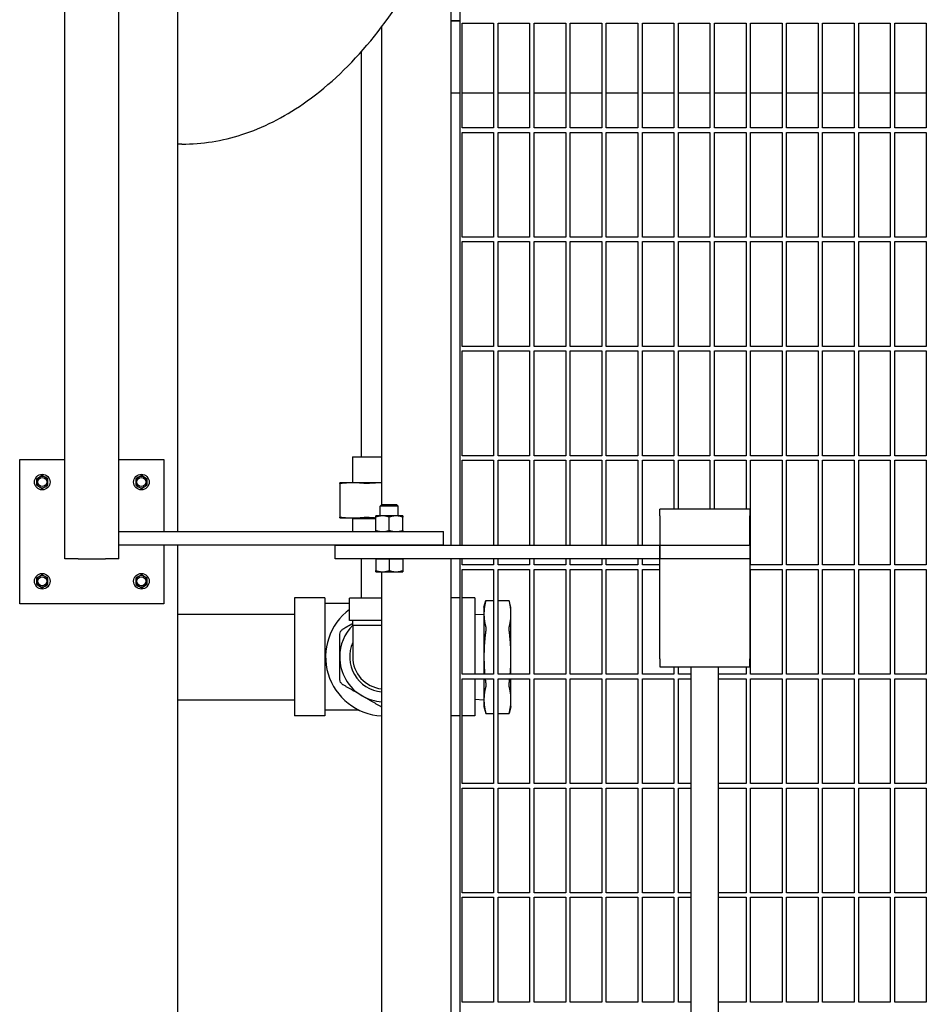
# Model space of a CAD drawing. Header units: inches. Extents: x 18 to 846, y -67 to 561.
# Tile 617 of 656: x 534 to 559, y 432 to 460. Entities that reach past the tile are written whole.
import ezdxf

# ---------------------------------------------------------------- set-up
doc = ezdxf.new("R2010")
doc.units = ezdxf.units.IN
doc.header["$LTSCALE"] = 24
doc.header["$MEASUREMENT"] = 0
doc.layers.add('Visible (ANSI)', color=7, linetype='Continuous', lineweight=30)

msp = doc.modelspace()

# ---------------------------------------------------------------- linework, layer by layer
at = {"layer": 'Visible (ANSI)'}
for p, q in [((537.05343, 445.50673), (537.05343, 542.74966)), ((535.55343, 444.75673), (535.55343, 541.24966)), ((538.67843, 536.56923), (538.67843, 445.50673)), ((546.50843, 463.05673), (546.50843, 445.13173)), ((546.25843, 462.84091), (546.25843, 445.13173)), ((546.50843, 459.67673), (546.25843, 459.67673)), ((546.25843, 459.67673), (546.50843, 459.67673)), ((544.33843, 459.50402), (544.33843, 446.24491)), ((546.57093, 456.70798), (546.57093, 459.61423)), ((546.57093, 459.61423), (547.44593, 459.61423)), ((547.44593, 459.61423), (547.44593, 456.70798)), ((547.57093, 456.70798), (547.57093, 459.61423)), ((547.57093, 459.61423), (548.44593, 459.61423)), ((548.44593, 459.61423), (548.44593, 456.70798)), ((548.57093, 456.70798), (548.57093, 459.61423)), ((548.57093, 459.61423), (549.44593, 459.61423)), ((549.44593, 459.61423), (549.44593, 456.70798)), ((549.57093, 456.70798), (549.57093, 459.61423)), ((549.57093, 459.61423), (550.44593, 459.61423)), ((550.44593, 459.61423), (550.44593, 456.70798)), ((550.57093, 456.70798), (550.57093, 459.61423)), ((550.57093, 459.61423), (551.44593, 459.61423)), ((551.44593, 459.61423), (551.44593, 456.70798)), ((551.57093, 456.70798), (551.57093, 459.61423)), ((551.57093, 459.61423), (552.44593, 459.61423)), ((552.44593, 459.61423), (552.44593, 456.70798)), ((552.57093, 456.70798), (552.57093, 459.61423)), ((552.57093, 459.61423), (553.44593, 459.61423)), ((553.44593, 459.61423), (553.44593, 456.70798)), ((553.57093, 456.70798), (553.57093, 459.61423)), ((553.57093, 459.61423), (554.44593, 459.61423)), ((554.44593, 459.61423), (554.44593, 456.70798)), ((554.57093, 456.70798), (554.57093, 459.61423)), ((554.57093, 459.61423), (555.44593, 459.61423)), ((555.44593, 459.61423), (555.44593, 456.70798)), ((555.57093, 456.70798), (555.57093, 459.61423)), ((555.57093, 459.61423), (556.44593, 459.61423)), ((556.44593, 459.61423), (556.44593, 456.70798)), ((556.57093, 456.70798), (556.57093, 459.61423)), ((556.57093, 459.61423), (557.44593, 459.61423)), ((557.44593, 459.61423), (557.44593, 456.70798)), ((557.57093, 456.70798), (557.57093, 459.61423)), ((557.57093, 459.61423), (558.44593, 459.61423)), ((558.44593, 459.61423), (558.44593, 456.70798)), ((558.57093, 456.70798), (558.57093, 459.61423)), ((558.57093, 459.61423), (559.44593, 459.61423)), ((559.44593, 459.61423), (559.44593, 456.70798)), ((543.77093, 458.81402), (543.77093, 447.58589)), ((546.25843, 457.67673), (546.50843, 457.67673)), ((546.57093, 457.67673), (547.44593, 457.67673)), ((547.57093, 457.67673), (548.44593, 457.67673)), ((548.57093, 457.67673), (549.44593, 457.67673)), ((549.57093, 457.67673), (550.44593, 457.67673)), ((550.57093, 457.67673), (551.44593, 457.67673)), ((551.57093, 457.67673), (552.44593, 457.67673)), ((552.57093, 457.67673), (553.44593, 457.67673)), ((553.57093, 457.67673), (554.44593, 457.67673)), ((554.57093, 457.67673), (555.44593, 457.67673)), ((555.57093, 457.67673), (556.44593, 457.67673)), ((556.57093, 457.67673), (557.44593, 457.67673)), ((557.57093, 457.67673), (558.44593, 457.67673)), ((558.57093, 457.67673), (559.44593, 457.67673)), ((547.44593, 456.70798), (546.57093, 456.70798)), ((548.44593, 456.70798), (547.57093, 456.70798)), ((549.44593, 456.70798), (548.57093, 456.70798)), ((550.44593, 456.70798), (549.57093, 456.70798)), ((551.44593, 456.70798), (550.57093, 456.70798)), ((552.44593, 456.70798), (551.57093, 456.70798)), ((553.44593, 456.70798), (552.57093, 456.70798)), ((554.44593, 456.70798), (553.57093, 456.70798)), ((555.44593, 456.70798), (554.57093, 456.70798)), ((556.44593, 456.70798), (555.57093, 456.70798)), ((557.44593, 456.70798), (556.57093, 456.70798)), ((558.44593, 456.70798), (557.57093, 456.70798)), ((559.44593, 456.70798), (558.57093, 456.70798)), ((546.57093, 453.67673), (546.57093, 456.58298)), ((546.57093, 456.58298), (547.44593, 456.58298)), ((547.44593, 456.58298), (547.44593, 453.67673)), ((547.57093, 453.67673), (547.57093, 456.58298)), ((547.57093, 456.58298), (548.44593, 456.58298)), ((548.44593, 456.58298), (548.44593, 453.67673)), ((548.57093, 453.67673), (548.57093, 456.58298)), ((548.57093, 456.58298), (549.44593, 456.58298)), ((549.44593, 456.58298), (549.44593, 453.67673)), ((549.57093, 453.67673), (549.57093, 456.58298)), ((549.57093, 456.58298), (550.44593, 456.58298)), ((550.44593, 456.58298), (550.44593, 453.67673)), ((550.57093, 453.67673), (550.57093, 456.58298)), ((550.57093, 456.58298), (551.44593, 456.58298)), ((551.44593, 456.58298), (551.44593, 453.67673)), ((551.57093, 453.67673), (551.57093, 456.58298)), ((551.57093, 456.58298), (552.44593, 456.58298)), ((552.44593, 456.58298), (552.44593, 453.67673)), ((552.57093, 453.67673), (552.57093, 456.58298)), ((552.57093, 456.58298), (553.44593, 456.58298)), ((553.44593, 456.58298), (553.44593, 453.67673)), ((553.57093, 453.67673), (553.57093, 456.58298)), ((553.57093, 456.58298), (554.44593, 456.58298)), ((554.44593, 456.58298), (554.44593, 453.67673)), ((554.57093, 453.67673), (554.57093, 456.58298)), ((554.57093, 456.58298), (555.44593, 456.58298)), ((555.44593, 456.58298), (555.44593, 453.67673)), ((555.57093, 453.67673), (555.57093, 456.58298)), ((555.57093, 456.58298), (556.44593, 456.58298)), ((556.44593, 456.58298), (556.44593, 453.67673)), ((556.57093, 453.67673), (556.57093, 456.58298)), ((556.57093, 456.58298), (557.44593, 456.58298)), ((557.44593, 456.58298), (557.44593, 453.67673)), ((557.57093, 453.67673), (557.57093, 456.58298)), ((557.57093, 456.58298), (558.44593, 456.58298)), ((558.44593, 456.58298), (558.44593, 453.67673)), ((558.57093, 453.67673), (558.57093, 456.58298)), ((558.57093, 456.58298), (559.44593, 456.58298)), ((559.44593, 456.58298), (559.44593, 453.67673)), ((538.80343, 456.25673), (538.67843, 456.25673)), ((547.44593, 453.67673), (546.57093, 453.67673)), ((548.44593, 453.67673), (547.57093, 453.67673)), ((549.44593, 453.67673), (548.57093, 453.67673)), ((550.44593, 453.67673), (549.57093, 453.67673)), ((551.44593, 453.67673), (550.57093, 453.67673)), ((552.44593, 453.67673), (551.57093, 453.67673)), ((553.44593, 453.67673), (552.57093, 453.67673)), ((554.44593, 453.67673), (553.57093, 453.67673)), ((555.44593, 453.67673), (554.57093, 453.67673)), ((556.44593, 453.67673), (555.57093, 453.67673)), ((557.44593, 453.67673), (556.57093, 453.67673)), ((558.44593, 453.67673), (557.57093, 453.67673)), ((559.44593, 453.67673), (558.57093, 453.67673)), ((546.57093, 450.64548), (546.57093, 453.55173)), ((546.57093, 453.55173), (547.44593, 453.55173)), ((547.44593, 453.55173), (547.44593, 450.64548)), ((547.57093, 450.64548), (547.57093, 453.55173)), ((547.57093, 453.55173), (548.44593, 453.55173)), ((548.44593, 453.55173), (548.44593, 450.64548)), ((548.57093, 450.64548), (548.57093, 453.55173)), ((548.57093, 453.55173), (549.44593, 453.55173)), ((549.44593, 453.55173), (549.44593, 450.64548)), ((549.57093, 450.64548), (549.57093, 453.55173)), ((549.57093, 453.55173), (550.44593, 453.55173)), ((550.44593, 453.55173), (550.44593, 450.64548)), ((550.57093, 450.64548), (550.57093, 453.55173)), ((550.57093, 453.55173), (551.44593, 453.55173)), ((551.44593, 453.55173), (551.44593, 450.64548)), ((551.57093, 450.64548), (551.57093, 453.55173)), ((551.57093, 453.55173), (552.44593, 453.55173)), ((552.44593, 453.55173), (552.44593, 450.64548)), ((552.57093, 450.64548), (552.57093, 453.55173)), ((552.57093, 453.55173), (553.44593, 453.55173)), ((553.44593, 453.55173), (553.44593, 450.64548)), ((553.57093, 450.64548), (553.57093, 453.55173)), ((553.57093, 453.55173), (554.44593, 453.55173)), ((554.44593, 453.55173), (554.44593, 450.64548)), ((554.57093, 450.64548), (554.57093, 453.55173)), ((554.57093, 453.55173), (555.44593, 453.55173)), ((555.44593, 453.55173), (555.44593, 450.64548)), ((555.57093, 450.64548), (555.57093, 453.55173)), ((555.57093, 453.55173), (556.44593, 453.55173)), ((556.44593, 453.55173), (556.44593, 450.64548)), ((556.57093, 450.64548), (556.57093, 453.55173)), ((556.57093, 453.55173), (557.44593, 453.55173)), ((557.44593, 453.55173), (557.44593, 450.64548)), ((557.57093, 450.64548), (557.57093, 453.55173)), ((557.57093, 453.55173), (558.44593, 453.55173)), ((558.44593, 453.55173), (558.44593, 450.64548)), ((558.57093, 450.64548), (558.57093, 453.55173)), ((558.57093, 453.55173), (559.44593, 453.55173)), ((559.44593, 453.55173), (559.44593, 450.64548)), ((547.44593, 450.64548), (546.57093, 450.64548)), ((546.57093, 447.61423), (546.57093, 450.52048)), ((546.57093, 450.52048), (547.44593, 450.52048)), ((547.44593, 450.52048), (547.44593, 447.61423)), ((548.44593, 450.64548), (547.57093, 450.64548)), ((547.57093, 447.61423), (547.57093, 450.52048)), ((547.57093, 450.52048), (548.44593, 450.52048)), ((548.44593, 450.52048), (548.44593, 447.61423)), ((549.44593, 450.64548), (548.57093, 450.64548)), ((548.57093, 447.61423), (548.57093, 450.52048)), ((548.57093, 450.52048), (549.44593, 450.52048)), ((549.44593, 450.52048), (549.44593, 447.61423)), ((550.44593, 450.64548), (549.57093, 450.64548)), ((549.57093, 447.61423), (549.57093, 450.52048)), ((549.57093, 450.52048), (550.44593, 450.52048)), ((550.44593, 450.52048), (550.44593, 447.61423)), ((551.44593, 450.64548), (550.57093, 450.64548)), ((550.57093, 447.61423), (550.57093, 450.52048)), ((550.57093, 450.52048), (551.44593, 450.52048)), ((551.44593, 450.52048), (551.44593, 447.61423)), ((552.44593, 450.64548), (551.57093, 450.64548)), ((551.57093, 447.61423), (551.57093, 450.52048)), ((551.57093, 450.52048), (552.44593, 450.52048)), ((552.44593, 450.52048), (552.44593, 447.61423)), ((553.44593, 450.64548), (552.57093, 450.64548)), ((552.57093, 447.61423), (552.57093, 450.52048)), ((552.57093, 450.52048), (553.44593, 450.52048)), ((553.44593, 450.52048), (553.44593, 447.61423)), ((554.44593, 450.64548), (553.57093, 450.64548)), ((553.57093, 447.61423), (553.57093, 450.52048)), ((553.57093, 450.52048), (554.44593, 450.52048)), ((554.44593, 450.52048), (554.44593, 447.61423)), ((555.44593, 450.64548), (554.57093, 450.64548)), ((554.57093, 447.61423), (554.57093, 450.52048)), ((554.57093, 450.52048), (555.44593, 450.52048)), ((555.44593, 450.52048), (555.44593, 447.61423)), ((556.44593, 450.64548), (555.57093, 450.64548)), ((555.57093, 447.61423), (555.57093, 450.52048)), ((555.57093, 450.52048), (556.44593, 450.52048)), ((556.44593, 450.52048), (556.44593, 447.61423)), ((557.44593, 450.64548), (556.57093, 450.64548)), ((556.57093, 447.61423), (556.57093, 450.52048)), ((556.57093, 450.52048), (557.44593, 450.52048)), ((557.44593, 450.52048), (557.44593, 447.61423)), ((558.44593, 450.64548), (557.57093, 450.64548)), ((557.57093, 447.61423), (557.57093, 450.52048)), ((557.57093, 450.52048), (558.44593, 450.52048)), ((558.44593, 450.52048), (558.44593, 447.61423)), ((559.44593, 450.64548), (558.57093, 450.64548)), ((558.57093, 447.61423), (558.57093, 450.52048)), ((558.57093, 450.52048), (559.44593, 450.52048)), ((559.44593, 450.52048), (559.44593, 447.61423)), ((534.30343, 447.50673), (535.55343, 447.50673)), ((534.30343, 443.50673), (534.30343, 447.50673)), ((537.05343, 447.50673), (538.30343, 447.50673)), ((538.30343, 447.50673), (538.30343, 445.50673)), ((543.54405, 447.58589), (543.52843, 447.57027)), ((544.33843, 447.57027), (543.52843, 447.57027)), ((543.52843, 447.57027), (543.52843, 446.86239)), ((543.54405, 447.58589), (544.33843, 447.58589)), ((547.44593, 447.61423), (546.57093, 447.61423)), ((546.57093, 445.13173), (546.57093, 447.48923)), ((546.57093, 447.48923), (547.44593, 447.48923)), ((547.44593, 447.48923), (547.44593, 445.13173)), ((548.44593, 447.61423), (547.57093, 447.61423)), ((547.57093, 445.13173), (547.57093, 447.48923)), ((547.57093, 447.48923), (548.44593, 447.48923)), ((548.44593, 447.48923), (548.44593, 445.13173)), ((549.44593, 447.61423), (548.57093, 447.61423)), ((548.57093, 445.13173), (548.57093, 447.48923)), ((548.57093, 447.48923), (549.44593, 447.48923)), ((549.44593, 447.48923), (549.44593, 445.13173)), ((550.44593, 447.61423), (549.57093, 447.61423)), ((549.57093, 445.13173), (549.57093, 447.48923)), ((549.57093, 447.48923), (550.44593, 447.48923)), ((550.44593, 447.48923), (550.44593, 445.13173)), ((551.44593, 447.61423), (550.57093, 447.61423)), ((550.57093, 445.13173), (550.57093, 447.48923)), ((550.57093, 447.48923), (551.44593, 447.48923)), ((551.44593, 447.48923), (551.44593, 445.13173)), ((552.44593, 447.61423), (551.57093, 447.61423)), ((551.57093, 445.13173), (551.57093, 447.48923)), ((551.57093, 447.48923), (552.44593, 447.48923)), ((552.44593, 447.48923), (552.44593, 446.13173)), ((553.44593, 447.61423), (552.57093, 447.61423)), ((552.57093, 446.13173), (552.57093, 447.48923)), ((552.57093, 447.48923), (553.44593, 447.48923)), ((553.44593, 447.48923), (553.44593, 446.13173)), ((554.44593, 447.61423), (553.57093, 447.61423)), ((553.57093, 446.13173), (553.57093, 447.48923)), ((553.57093, 447.48923), (554.44593, 447.48923)), ((554.44593, 447.48923), (554.44593, 446.13173)), ((555.44593, 447.61423), (554.57093, 447.61423)), ((554.57093, 444.58298), (554.57093, 447.48923)), ((554.57093, 447.48923), (555.44593, 447.48923)), ((555.44593, 447.48923), (555.44593, 444.58298)), ((556.44593, 447.61423), (555.57093, 447.61423)), ((555.57093, 444.58298), (555.57093, 447.48923)), ((555.57093, 447.48923), (556.44593, 447.48923)), ((556.44593, 447.48923), (556.44593, 444.58298)), ((557.44593, 447.61423), (556.57093, 447.61423)), ((556.57093, 444.58298), (556.57093, 447.48923)), ((556.57093, 447.48923), (557.44593, 447.48923)), ((557.44593, 447.48923), (557.44593, 444.58298)), ((558.44593, 447.61423), (557.57093, 447.61423)), ((557.57093, 444.58298), (557.57093, 447.48923)), ((557.57093, 447.48923), (558.44593, 447.48923)), ((558.44593, 447.48923), (558.44593, 444.58298)), ((559.44593, 447.61423), (558.57093, 447.61423)), ((558.57093, 444.58298), (558.57093, 447.48923)), ((558.57093, 447.48923), (559.44593, 447.48923)), ((559.44593, 447.48923), (559.44593, 444.58298)), ((534.85043, 447.01683), (534.77243, 446.9718)), ((534.77243, 446.9718), (534.77243, 446.88173)), ((534.77243, 446.88173), (534.77243, 446.79166)), ((534.92843, 447.06186), (534.85043, 447.01683)), ((535.00643, 447.01683), (534.92843, 447.06186)), ((535.08443, 446.9718), (535.00643, 447.01683)), ((535.08443, 446.88173), (535.08443, 446.9718)), ((535.08443, 446.79166), (535.08443, 446.88173)), ((537.60043, 447.01683), (537.52243, 446.9718)), ((537.52243, 446.9718), (537.52243, 446.88173)), ((537.52243, 446.88173), (537.52243, 446.79166)), ((537.67843, 447.06186), (537.60043, 447.01683)), ((537.75643, 447.01683), (537.67843, 447.06186)), ((537.83443, 446.9718), (537.75643, 447.01683)), ((537.83443, 446.88173), (537.83443, 446.9718)), ((537.83443, 446.79166), (537.83443, 446.88173)), ((543.54455, 446.86239), (543.17843, 446.86239)), ((543.17843, 446.84376), (543.17843, 445.90602)), ((544.33843, 446.86239), (543.54455, 446.86239)), ((534.77243, 446.79166), (534.85043, 446.74663)), ((534.85043, 446.74663), (534.92843, 446.7016)), ((534.92843, 446.7016), (535.00643, 446.74663)), ((535.00643, 446.74663), (535.08443, 446.79166)), ((537.52243, 446.79166), (537.60043, 446.74663)), ((537.60043, 446.74663), (537.67843, 446.7016)), ((537.67843, 446.7016), (537.75643, 446.74663)), ((537.75643, 446.74663), (537.83443, 446.79166)), ((544.35062, 446.25673), (544.30343, 446.21096)), ((544.80343, 446.21096), (544.30343, 446.21096)), ((544.30343, 445.94473), (544.30343, 446.21096)), ((544.35062, 446.25673), (544.75624, 446.25673)), ((544.75624, 446.25673), (544.80343, 446.21096)), ((544.80343, 445.94473), (544.80343, 446.21096)), ((552.05343, 445.94173), (552.05343, 446.13173)), ((554.55343, 446.13173), (552.05343, 446.13173)), ((554.55343, 446.13173), (554.55343, 445.94173)), ((543.17843, 445.88739), (543.54455, 445.88739)), ((543.52843, 445.87239), (543.51343, 445.88739)), ((543.52843, 445.87239), (544.17843, 445.87239)), ((543.52843, 445.87239), (543.52843, 445.50673)), ((543.54455, 445.88739), (544.17843, 445.88739)), ((544.36593, 445.94473), (544.17843, 445.94473)), ((544.17843, 445.54022), (544.17843, 445.91124)), ((544.74093, 445.94473), (544.36593, 445.94473)), ((544.55343, 445.54022), (544.55343, 445.91124)), ((544.92843, 445.94473), (544.74093, 445.94473)), ((544.92843, 445.54022), (544.92843, 445.91124)), ((552.05343, 445.94173), (552.05343, 445.13173)), ((554.55343, 445.13173), (554.55343, 445.94173)), ((537.05343, 445.50673), (546.05343, 445.50673)), ((537.05343, 445.13173), (537.05343, 445.50673)), ((546.05343, 445.13173), (546.05343, 445.50673)), ((537.05343, 444.75673), (537.05343, 445.13173)), ((546.05343, 445.13173), (537.05343, 445.13173)), ((538.30343, 445.13173), (538.30343, 443.50673)), ((538.67843, 445.13173), (538.67843, 420.38173)), ((543.05343, 445.13173), (552.05343, 445.13173)), ((543.05343, 444.75673), (543.05343, 445.13173)), ((552.05343, 444.75673), (552.05343, 445.13173)), ((552.05343, 445.13173), (554.55343, 445.13173)), ((552.05343, 445.13173), (552.05343, 444.75673)), ((554.55343, 445.13173), (554.55343, 444.75673)), ((535.92843, 444.75673), (535.55343, 444.75673)), ((535.92843, 444.75673), (536.67843, 444.75673)), ((537.05343, 444.75673), (536.67843, 444.75673)), ((552.05343, 444.75673), (543.05343, 444.75673)), ((543.77093, 444.75673), (543.77093, 443.66301)), ((544.17843, 444.75673), (544.36593, 444.75673)), ((544.17843, 444.75673), (544.17843, 444.42622)), ((544.17843, 444.75673), (544.17843, 444.75673)), ((544.36593, 444.75673), (544.55343, 444.75673)), ((544.55343, 444.75673), (544.55343, 444.42622)), ((544.55343, 444.75673), (544.74093, 444.75673)), ((544.74093, 444.75673), (544.92843, 444.75673)), ((544.92843, 444.75673), (544.92843, 444.42622)), ((544.92843, 444.75673), (544.92843, 444.75673)), ((546.25843, 444.75673), (546.25843, 420.75673)), ((546.50843, 444.75673), (546.50843, 420.75673)), ((546.57093, 444.58298), (546.57093, 444.75673)), ((547.44593, 444.75673), (547.44593, 444.58298)), ((547.57093, 444.58298), (547.57093, 444.75673)), ((548.44593, 444.75673), (548.44593, 444.58298)), ((548.57093, 444.58298), (548.57093, 444.75673)), ((549.44593, 444.75673), (549.44593, 444.58298)), ((549.57093, 444.58298), (549.57093, 444.75673)), ((550.44593, 444.75673), (550.44593, 444.58298)), ((550.57093, 444.58298), (550.57093, 444.75673)), ((551.44593, 444.75673), (551.44593, 444.58298)), ((551.57093, 444.58298), (551.57093, 444.75673)), ((552.05343, 444.6469), (552.05343, 444.75673)), ((554.55343, 444.75673), (552.05343, 444.75673)), ((554.55343, 444.75673), (554.55343, 444.6469)), ((544.17843, 444.39273), (544.36593, 444.39273)), ((544.33843, 444.39273), (544.33843, 421.12073)), ((544.36593, 444.39273), (544.74093, 444.39273)), ((544.74093, 444.39273), (544.92843, 444.39273)), ((547.44593, 444.58298), (546.57093, 444.58298)), ((546.57093, 441.55173), (546.57093, 444.45798)), ((546.57093, 444.45798), (547.44593, 444.45798)), ((547.44593, 444.45798), (547.44593, 441.55173)), ((548.44593, 444.58298), (547.57093, 444.58298)), ((547.57093, 441.55173), (547.57093, 444.45798)), ((547.57093, 444.45798), (548.44593, 444.45798)), ((548.44593, 444.45798), (548.44593, 441.55173)), ((549.44593, 444.58298), (548.57093, 444.58298)), ((548.57093, 441.55173), (548.57093, 444.45798)), ((548.57093, 444.45798), (549.44593, 444.45798)), ((549.44593, 444.45798), (549.44593, 441.55173)), ((550.44593, 444.58298), (549.57093, 444.58298)), ((549.57093, 441.55173), (549.57093, 444.45798)), ((549.57093, 444.45798), (550.44593, 444.45798)), ((550.44593, 444.45798), (550.44593, 441.55173)), ((551.44593, 444.58298), (550.57093, 444.58298)), ((550.57093, 441.55173), (550.57093, 444.45798)), ((550.57093, 444.45798), (551.44593, 444.45798)), ((551.44593, 444.45798), (551.44593, 441.55173)), ((552.05343, 444.58298), (551.57093, 444.58298)), ((551.57093, 441.55173), (551.57093, 444.45798)), ((551.57093, 444.45798), (552.05343, 444.45798)), ((552.05343, 441.9764), (552.05343, 444.6469)), ((554.55343, 444.6469), (554.55343, 441.9764)), ((555.44593, 444.58298), (554.57093, 444.58298)), ((554.57093, 441.55173), (554.57093, 444.45798)), ((554.57093, 444.45798), (555.44593, 444.45798)), ((555.44593, 444.45798), (555.44593, 441.55173)), ((556.44593, 444.58298), (555.57093, 444.58298)), ((555.57093, 441.55173), (555.57093, 444.45798)), ((555.57093, 444.45798), (556.44593, 444.45798)), ((556.44593, 444.45798), (556.44593, 441.55173)), ((557.44593, 444.58298), (556.57093, 444.58298)), ((556.57093, 441.55173), (556.57093, 444.45798)), ((556.57093, 444.45798), (557.44593, 444.45798)), ((557.44593, 444.45798), (557.44593, 441.55173)), ((558.44593, 444.58298), (557.57093, 444.58298)), ((557.57093, 441.55173), (557.57093, 444.45798)), ((557.57093, 444.45798), (558.44593, 444.45798)), ((558.44593, 444.45798), (558.44593, 441.55173)), ((559.44593, 444.58298), (558.57093, 444.58298)), ((558.57093, 441.55173), (558.57093, 444.45798)), ((558.57093, 444.45798), (559.44593, 444.45798)), ((559.44593, 444.45798), (559.44593, 441.55173)), ((534.85043, 444.26683), (534.77243, 444.2218)), ((534.77243, 444.2218), (534.77243, 444.13173)), ((534.77243, 444.13173), (534.77243, 444.04166)), ((534.92843, 444.31186), (534.85043, 444.26683)), ((535.00643, 444.26683), (534.92843, 444.31186)), ((535.08443, 444.2218), (535.00643, 444.26683)), ((535.08443, 444.13173), (535.08443, 444.2218)), ((535.08443, 444.04166), (535.08443, 444.13173)), ((537.60043, 444.26683), (537.52243, 444.2218)), ((537.52243, 444.2218), (537.52243, 444.13173)), ((537.52243, 444.13173), (537.52243, 444.04166)), ((537.67843, 444.31186), (537.60043, 444.26683)), ((537.75643, 444.26683), (537.67843, 444.31186)), ((537.83443, 444.2218), (537.75643, 444.26683)), ((537.83443, 444.13173), (537.83443, 444.2218)), ((537.83443, 444.04166), (537.83443, 444.13173)), ((534.77243, 444.04166), (534.85043, 443.99663)), ((534.85043, 443.99663), (534.92843, 443.9516)), ((534.92843, 443.9516), (535.00643, 443.99663)), ((535.00643, 443.99663), (535.08443, 444.04166)), ((537.52243, 444.04166), (537.60043, 443.99663)), ((537.60043, 443.99663), (537.67843, 443.9516)), ((537.67843, 443.9516), (537.75643, 443.99663)), ((537.75643, 443.99663), (537.83443, 444.04166)), ((541.92843, 443.67301), (541.92843, 440.39301)), ((542.76843, 443.67301), (541.92843, 443.67301)), ((542.76843, 443.67301), (542.76843, 440.39301)), ((544.33843, 443.66301), (543.45343, 443.66301)), ((543.45343, 443.04301), (543.45343, 443.66301)), ((546.50843, 443.67301), (546.25843, 443.67301)), ((546.92843, 443.67301), (546.57093, 443.67301)), ((546.92843, 443.67301), (546.92843, 441.55173)), ((547.17843, 443.40801), (547.23024, 443.60139)), ((547.23024, 443.60139), (547.44593, 443.60139)), ((547.57093, 443.60139), (547.87661, 443.60139)), ((547.92843, 443.40801), (547.87661, 443.60139)), ((538.30343, 443.50673), (534.30343, 443.50673)), ((543.45343, 443.51301), (542.76843, 443.51301)), ((547.17843, 443.40801), (547.17843, 443.2238)), ((547.92843, 443.2238), (547.92843, 443.40801)), ((538.67843, 443.22051), (541.92843, 443.22051)), ((544.33843, 443.04301), (543.45343, 443.04301)), ((543.53843, 442.91724), (543.53843, 443.04301)), ((546.92843, 443.2096), (547.17843, 443.22051)), ((547.17843, 443.2238), (547.17843, 442.03301)), ((547.92843, 442.03301), (547.92843, 443.2238)), ((543.53843, 442.91724), (543.53843, 442.03301)), ((547.17843, 442.03301), (547.17843, 441.55173)), ((547.92843, 441.55173), (547.92843, 442.03301)), ((552.05343, 441.9764), (552.05343, 441.75673)), ((554.55343, 441.75673), (554.55343, 441.9764)), ((552.05343, 441.75673), (554.55343, 441.75673)), ((552.44593, 441.75673), (552.44593, 441.55173)), ((552.57093, 441.55173), (552.57093, 441.75673)), ((552.92843, 423.75673), (552.92843, 441.75673)), ((553.67843, 423.75673), (553.67843, 441.75673)), ((554.44593, 441.75673), (554.44593, 441.55173)), ((547.44593, 441.55173), (546.57093, 441.55173)), ((546.57093, 438.52048), (546.57093, 441.42673)), ((546.57093, 441.42673), (547.44593, 441.42673)), ((546.92843, 441.42673), (546.92843, 440.39301)), ((547.17843, 441.42673), (547.17843, 440.84223)), ((547.44593, 441.42673), (547.44593, 438.52048)), ((548.44593, 441.55173), (547.57093, 441.55173)), ((547.57093, 438.52048), (547.57093, 441.42673)), ((547.57093, 441.42673), (548.44593, 441.42673)), ((547.92843, 440.84223), (547.92843, 441.42673)), ((548.44593, 441.42673), (548.44593, 438.52048)), ((549.44593, 441.55173), (548.57093, 441.55173)), ((548.57093, 438.52048), (548.57093, 441.42673)), ((548.57093, 441.42673), (549.44593, 441.42673)), ((549.44593, 441.42673), (549.44593, 438.52048)), ((550.44593, 441.55173), (549.57093, 441.55173)), ((549.57093, 438.52048), (549.57093, 441.42673)), ((549.57093, 441.42673), (550.44593, 441.42673)), ((550.44593, 441.42673), (550.44593, 438.52048)), ((551.44593, 441.55173), (550.57093, 441.55173)), ((550.57093, 438.52048), (550.57093, 441.42673)), ((550.57093, 441.42673), (551.44593, 441.42673)), ((551.44593, 441.42673), (551.44593, 438.52048)), ((552.44593, 441.55173), (551.57093, 441.55173)), ((551.57093, 438.52048), (551.57093, 441.42673)), ((551.57093, 441.42673), (552.44593, 441.42673)), ((552.44593, 441.42673), (552.44593, 438.52048)), ((552.92843, 441.55173), (552.57093, 441.55173)), ((552.57093, 438.52048), (552.57093, 441.42673)), ((552.57093, 441.42673), (552.92843, 441.42673)), ((554.44593, 441.55173), (553.67843, 441.55173)), ((553.67843, 441.42673), (554.44593, 441.42673)), ((554.44593, 441.42673), (554.44593, 438.52048)), ((555.44593, 441.55173), (554.57093, 441.55173)), ((554.57093, 438.52048), (554.57093, 441.42673)), ((554.57093, 441.42673), (555.44593, 441.42673)), ((555.44593, 441.42673), (555.44593, 438.52048)), ((556.44593, 441.55173), (555.57093, 441.55173)), ((555.57093, 438.52048), (555.57093, 441.42673)), ((555.57093, 441.42673), (556.44593, 441.42673)), ((556.44593, 441.42673), (556.44593, 438.52048)), ((557.44593, 441.55173), (556.57093, 441.55173)), ((556.57093, 438.52048), (556.57093, 441.42673)), ((556.57093, 441.42673), (557.44593, 441.42673)), ((557.44593, 441.42673), (557.44593, 438.52048)), ((558.44593, 441.55173), (557.57093, 441.55173)), ((557.57093, 438.52048), (557.57093, 441.42673)), ((557.57093, 441.42673), (558.44593, 441.42673)), ((558.44593, 441.42673), (558.44593, 438.52048)), ((559.44593, 441.55173), (558.57093, 441.55173)), ((558.57093, 438.52048), (558.57093, 441.42673)), ((558.57093, 441.42673), (559.44593, 441.42673)), ((559.44593, 441.42673), (559.44593, 438.52048)), ((538.67843, 440.84551), (541.92843, 440.84551)), ((546.92843, 440.85643), (547.17843, 440.84551)), ((547.17843, 440.84223), (547.17843, 440.65801)), ((547.92843, 440.65801), (547.92843, 440.84223)), ((543.72189, 440.55301), (542.76843, 440.55301)), ((547.17843, 440.65801), (547.23024, 440.46463)), ((547.92843, 440.65801), (547.87661, 440.46463)), ((542.76843, 440.39301), (541.92843, 440.39301)), ((546.50843, 440.39301), (546.25843, 440.39301)), ((546.92843, 440.39301), (546.57093, 440.39301)), ((547.23024, 440.46463), (547.44593, 440.46463)), ((547.57093, 440.46463), (547.87661, 440.46463)), ((547.44593, 438.52048), (546.57093, 438.52048)), ((546.57093, 435.48923), (546.57093, 438.39548)), ((546.57093, 438.39548), (547.44593, 438.39548)), ((547.44593, 438.39548), (547.44593, 435.48923)), ((548.44593, 438.52048), (547.57093, 438.52048)), ((547.57093, 435.48923), (547.57093, 438.39548)), ((547.57093, 438.39548), (548.44593, 438.39548)), ((548.44593, 438.39548), (548.44593, 435.48923)), ((549.44593, 438.52048), (548.57093, 438.52048)), ((548.57093, 435.48923), (548.57093, 438.39548)), ((548.57093, 438.39548), (549.44593, 438.39548)), ((549.44593, 438.39548), (549.44593, 435.48923)), ((550.44593, 438.52048), (549.57093, 438.52048)), ((549.57093, 435.48923), (549.57093, 438.39548)), ((549.57093, 438.39548), (550.44593, 438.39548)), ((550.44593, 438.39548), (550.44593, 435.48923)), ((551.44593, 438.52048), (550.57093, 438.52048)), ((550.57093, 435.48923), (550.57093, 438.39548)), ((550.57093, 438.39548), (551.44593, 438.39548)), ((551.44593, 438.39548), (551.44593, 435.48923)), ((552.44593, 438.52048), (551.57093, 438.52048)), ((551.57093, 435.48923), (551.57093, 438.39548)), ((551.57093, 438.39548), (552.44593, 438.39548)), ((552.44593, 438.39548), (552.44593, 435.48923)), ((552.92843, 438.52048), (552.57093, 438.52048)), ((552.57093, 435.48923), (552.57093, 438.39548)), ((552.57093, 438.39548), (552.92843, 438.39548)), ((554.44593, 438.52048), (553.67843, 438.52048)), ((553.67843, 438.39548), (554.44593, 438.39548)), ((554.44593, 438.39548), (554.44593, 435.48923)), ((555.44593, 438.52048), (554.57093, 438.52048)), ((554.57093, 435.48923), (554.57093, 438.39548)), ((554.57093, 438.39548), (555.44593, 438.39548)), ((555.44593, 438.39548), (555.44593, 435.48923)), ((556.44593, 438.52048), (555.57093, 438.52048)), ((555.57093, 435.48923), (555.57093, 438.39548)), ((555.57093, 438.39548), (556.44593, 438.39548)), ((556.44593, 438.39548), (556.44593, 435.48923)), ((557.44593, 438.52048), (556.57093, 438.52048)), ((556.57093, 435.48923), (556.57093, 438.39548)), ((556.57093, 438.39548), (557.44593, 438.39548)), ((557.44593, 438.39548), (557.44593, 435.48923)), ((558.44593, 438.52048), (557.57093, 438.52048)), ((557.57093, 435.48923), (557.57093, 438.39548)), ((557.57093, 438.39548), (558.44593, 438.39548)), ((558.44593, 438.39548), (558.44593, 435.48923)), ((559.44593, 438.52048), (558.57093, 438.52048)), ((558.57093, 435.48923), (558.57093, 438.39548)), ((558.57093, 438.39548), (559.44593, 438.39548)), ((559.44593, 438.39548), (559.44593, 435.48923)), ((547.44593, 435.48923), (546.57093, 435.48923)), ((546.57093, 432.45798), (546.57093, 435.36423)), ((546.57093, 435.36423), (547.44593, 435.36423)), ((547.44593, 435.36423), (547.44593, 432.45798)), ((548.44593, 435.48923), (547.57093, 435.48923)), ((547.57093, 432.45798), (547.57093, 435.36423)), ((547.57093, 435.36423), (548.44593, 435.36423)), ((548.44593, 435.36423), (548.44593, 432.45798)), ((549.44593, 435.48923), (548.57093, 435.48923)), ((548.57093, 432.45798), (548.57093, 435.36423)), ((548.57093, 435.36423), (549.44593, 435.36423)), ((549.44593, 435.36423), (549.44593, 432.45798)), ((550.44593, 435.48923), (549.57093, 435.48923)), ((549.57093, 432.45798), (549.57093, 435.36423)), ((549.57093, 435.36423), (550.44593, 435.36423)), ((550.44593, 435.36423), (550.44593, 432.45798)), ((551.44593, 435.48923), (550.57093, 435.48923)), ((550.57093, 432.45798), (550.57093, 435.36423)), ((550.57093, 435.36423), (551.44593, 435.36423)), ((551.44593, 435.36423), (551.44593, 432.45798)), ((552.44593, 435.48923), (551.57093, 435.48923)), ((551.57093, 432.45798), (551.57093, 435.36423)), ((551.57093, 435.36423), (552.44593, 435.36423)), ((552.44593, 435.36423), (552.44593, 432.45798)), ((552.92843, 435.48923), (552.57093, 435.48923)), ((552.57093, 432.45798), (552.57093, 435.36423)), ((552.57093, 435.36423), (552.92843, 435.36423)), ((554.44593, 435.48923), (553.67843, 435.48923)), ((553.67843, 435.36423), (554.44593, 435.36423)), ((554.44593, 435.36423), (554.44593, 432.45798)), ((555.44593, 435.48923), (554.57093, 435.48923)), ((554.57093, 432.45798), (554.57093, 435.36423)), ((554.57093, 435.36423), (555.44593, 435.36423)), ((555.44593, 435.36423), (555.44593, 432.45798)), ((556.44593, 435.48923), (555.57093, 435.48923)), ((555.57093, 432.45798), (555.57093, 435.36423)), ((555.57093, 435.36423), (556.44593, 435.36423)), ((556.44593, 435.36423), (556.44593, 432.45798)), ((557.44593, 435.48923), (556.57093, 435.48923)), ((556.57093, 432.45798), (556.57093, 435.36423)), ((556.57093, 435.36423), (557.44593, 435.36423)), ((557.44593, 435.36423), (557.44593, 432.45798)), ((558.44593, 435.48923), (557.57093, 435.48923)), ((557.57093, 432.45798), (557.57093, 435.36423)), ((557.57093, 435.36423), (558.44593, 435.36423)), ((558.44593, 435.36423), (558.44593, 432.45798)), ((559.44593, 435.48923), (558.57093, 435.48923)), ((558.57093, 432.45798), (558.57093, 435.36423)), ((558.57093, 435.36423), (559.44593, 435.36423)), ((559.44593, 435.36423), (559.44593, 432.45798)), ((547.44593, 432.45798), (546.57093, 432.45798)), ((548.44593, 432.45798), (547.57093, 432.45798)), ((549.44593, 432.45798), (548.57093, 432.45798)), ((550.44593, 432.45798), (549.57093, 432.45798)), ((551.44593, 432.45798), (550.57093, 432.45798)), ((552.44593, 432.45798), (551.57093, 432.45798)), ((552.92843, 432.45798), (552.57093, 432.45798)), ((554.44593, 432.45798), (553.67843, 432.45798)), ((555.44593, 432.45798), (554.57093, 432.45798)), ((556.44593, 432.45798), (555.57093, 432.45798)), ((557.44593, 432.45798), (556.57093, 432.45798)), ((558.44593, 432.45798), (557.57093, 432.45798)), ((559.44593, 432.45798), (558.57093, 432.45798))]:
    msp.add_line(p, q, dxfattribs=at)
for centre, radius in [((534.92843, 446.88173), 0.216), ((534.92843, 446.88173), 0.1248), ((537.67843, 446.88173), 0.216), ((537.67843, 446.88173), 0.1248), ((534.92843, 444.13173), 0.216), ((534.92843, 444.13173), 0.1248), ((537.67843, 444.13173), 0.216), ((537.67843, 444.13173), 0.1248)]:
    msp.add_circle(centre, radius, dxfattribs=at)
for centre, radius, start, end in [((534.92843, 446.88173), 0.156, 120, 180), ((534.92843, 446.88173), 0.156, 180, 240), ((534.92843, 446.88173), 0.156, 60, 120), ((534.92843, 446.88173), 0.156, 0, 60), ((534.92843, 446.88173), 0.156, 300, 0), ((537.67843, 446.88173), 0.156, 120, 180), ((537.67843, 446.88173), 0.156, 180, 240), ((537.67843, 446.88173), 0.156, 60, 120), ((537.67843, 446.88173), 0.156, 0, 60), ((537.67843, 446.88173), 0.156, 300, 0), ((534.92843, 446.88173), 0.156, 240, 300), ((537.67843, 446.88173), 0.156, 240, 300), ((534.92843, 444.13173), 0.156, 120, 180), ((534.92843, 444.13173), 0.156, 180, 240), ((534.92843, 444.13173), 0.156, 60, 120), ((534.92843, 444.13173), 0.156, 0, 60), ((534.92843, 444.13173), 0.156, 300, 0), ((537.67843, 444.13173), 0.156, 120, 180), ((537.67843, 444.13173), 0.156, 180, 240), ((537.67843, 444.13173), 0.156, 60, 120), ((537.67843, 444.13173), 0.156, 0, 60), ((537.67843, 444.13173), 0.156, 300, 0), ((534.92843, 444.13173), 0.156, 240, 300), ((537.67843, 444.13173), 0.156, 240, 300), ((544.42843, 442.03301), 1.64, 126.477865, 266.854139), ((544.42843, 442.03301), 1.25, 135.397875, 180), ((544.42843, 442.03301), 0.975, 155.898083, 264.703619), ((544.42843, 442.03301), 1.25, 180, 240), ((544.42843, 442.03301), 0.89, 180, 264.196124), ((544.42843, 442.03301), 1.25, 240, 265.871131)]:
    msp.add_arc(centre, radius, start, end, dxfattribs=at)
for major_axis, start_param, end_param in [((-0.89, 0), 6.2803765, 7.75268489), ((0.89, 0), 3.14440146, 4.61109224)]:
    msp.add_ellipse((544.42843, 442.91724), major_axis=major_axis, ratio=0.00087266, start_param=start_param, end_param=end_param, dxfattribs=at)
for points, knots in [([(538.80343, 456.25673), (539.36243, 456.25673), (539.92104, 456.34679), (541.05069, 456.71073), (541.61913, 456.99769), (542.78899, 457.80392), (543.38192, 458.35258), (544.48653, 459.65075), (544.99844, 460.40054), (545.9311, 462.07213), (546.35179, 462.99403), (546.77324, 464.12449), (546.82417, 464.26519), (546.87408, 464.40719)], [0, 0, 0, 0, 0.159713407, 0.159713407, 0.331843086, 0.331843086, 0.531261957, 0.531261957, 0.730680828, 0.730680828, 0.930099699, 0.930099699, 0.95813354, 0.95813354, 0.95813354, 0.95813354]), ([(543.21504, 446.84376), (543.20329, 446.84247), (543.19399, 446.84184), (543.1819, 446.84184), (543.17843, 446.84247), (543.17843, 446.84376)], [0.397039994, 0.397039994, 0.397039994, 0.397039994, 0.517389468, 0.517389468, 0.637738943, 0.637738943, 0.637738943, 0.637738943]), ([(543.96244, 446.84376), (543.94582, 446.84247), (543.92919, 446.84184), (543.90001, 446.84184), (543.8858, 446.84247), (543.87405, 446.84376)], [0.397039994, 0.397039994, 0.397039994, 0.397039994, 0.517389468, 0.517389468, 0.637738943, 0.637738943, 0.637738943, 0.637738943]), ([(543.17843, 445.90602), (543.17843, 445.90731), (543.1819, 445.90794), (543.19399, 445.90794), (543.20329, 445.90731), (543.21504, 445.90602)], [1.299728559, 1.299728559, 1.299728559, 1.299728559, 1.420078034, 1.420078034, 1.540427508, 1.540427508, 1.540427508, 1.540427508]), ([(543.87405, 445.90602), (543.8858, 445.90731), (543.90001, 445.90794), (543.92919, 445.90794), (543.94582, 445.90731), (543.96244, 445.90602)], [1.299728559, 1.299728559, 1.299728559, 1.299728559, 1.420078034, 1.420078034, 1.540427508, 1.540427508, 1.540427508, 1.540427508]), ([(547.23024, 443.60139), (547.23024, 443.60139), (547.22937, 443.59783), (547.22716, 443.58891), (547.22665, 443.58687), (547.22609, 443.58464)], [0.514911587, 0.514911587, 0.514911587, 0.514911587, 0.642348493, 0.642348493, 0.674907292, 0.674907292, 0.674907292, 0.674907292]), ([(547.88076, 443.58464), (547.88021, 443.58687), (547.8797, 443.58891), (547.87749, 443.59783), (547.87661, 443.60139), (547.87661, 443.60139)], [-0.674907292, -0.674907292, -0.674907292, -0.674907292, -0.642348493, -0.642348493, -0.514911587, -0.514911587, -0.514911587, -0.514911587]), ([(543.17843, 442.64645), (543.17843, 442.65211), (543.17869, 442.6578), (543.18169, 442.69074), (543.19048, 442.71755), (543.21662, 442.76284), (543.23545, 442.78385), (543.26248, 442.80293), (543.26727, 442.80599), (543.27218, 442.80882)], [1.877642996, 1.877642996, 1.877642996, 1.877642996, 1.919001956, 1.919001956, 2.118233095, 2.118233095, 2.317464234, 2.317464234, 2.358823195, 2.358823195, 2.358823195, 2.358823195]), ([(547.22609, 442.86295), (547.22665, 442.86072), (547.22716, 442.85827), (547.22937, 442.84525), (547.23024, 442.83168), (547.23024, 442.80271), (547.22937, 442.78559), (547.22716, 442.76365), (547.22665, 442.75917), (547.22609, 442.7547)], [0.354915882, 0.354915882, 0.354915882, 0.354915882, 0.387474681, 0.387474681, 0.514911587, 0.514911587, 0.642348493, 0.642348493, 0.674907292, 0.674907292, 0.674907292, 0.674907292]), ([(547.88076, 442.7547), (547.88021, 442.75917), (547.8797, 442.76365), (547.87749, 442.78559), (547.87661, 442.80271), (547.87661, 442.83168), (547.87749, 442.84525), (547.8797, 442.85827), (547.88021, 442.86072), (547.88076, 442.86295)], [-0.674907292, -0.674907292, -0.674907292, -0.674907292, -0.642348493, -0.642348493, -0.514911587, -0.514911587, -0.387474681, -0.387474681, -0.354915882, -0.354915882, -0.354915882, -0.354915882]), ([(543.27218, 441.2572), (543.26727, 441.26003), (543.26248, 441.26309), (543.23545, 441.28217), (543.21662, 441.30318), (543.19048, 441.34847), (543.18169, 441.37528), (543.17869, 441.40822), (543.17843, 441.41391), (543.17843, 441.41958)], [1.877642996, 1.877642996, 1.877642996, 1.877642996, 1.919001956, 1.919001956, 2.118233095, 2.118233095, 2.317464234, 2.317464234, 2.358823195, 2.358823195, 2.358823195, 2.358823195]), ([(547.22609, 441.31132), (547.22665, 441.30685), (547.22716, 441.30237), (547.22937, 441.28043), (547.23024, 441.26331), (547.23024, 441.23434), (547.22937, 441.22078), (547.22716, 441.20776), (547.22665, 441.2053), (547.22609, 441.20307)], [0.354915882, 0.354915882, 0.354915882, 0.354915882, 0.387474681, 0.387474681, 0.514911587, 0.514911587, 0.642348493, 0.642348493, 0.674907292, 0.674907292, 0.674907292, 0.674907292]), ([(547.88076, 441.20307), (547.88021, 441.2053), (547.8797, 441.20776), (547.87749, 441.22078), (547.87661, 441.23434), (547.87661, 441.26331), (547.87749, 441.28043), (547.8797, 441.30237), (547.88021, 441.30685), (547.88076, 441.31132)], [-0.674907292, -0.674907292, -0.674907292, -0.674907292, -0.642348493, -0.642348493, -0.514911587, -0.514911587, -0.387474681, -0.387474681, -0.354915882, -0.354915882, -0.354915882, -0.354915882]), ([(547.22609, 440.48138), (547.22665, 440.47915), (547.22716, 440.47711), (547.22937, 440.4682), (547.23024, 440.46463), (547.23024, 440.46463)], [0.354915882, 0.354915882, 0.354915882, 0.354915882, 0.387474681, 0.387474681, 0.514911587, 0.514911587, 0.514911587, 0.514911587]), ([(547.87661, 440.46463), (547.87661, 440.46463), (547.87749, 440.4682), (547.8797, 440.47711), (547.88021, 440.47915), (547.88076, 440.48138)], [-0.514911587, -0.514911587, -0.514911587, -0.514911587, -0.387474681, -0.387474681, -0.354915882, -0.354915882, -0.354915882, -0.354915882])]:
    msp.add_open_spline(points, degree=3, knots=knots, dxfattribs=at)
for points, weights in [([(543.17843, 446.84376), (543.17843, 446.86239), (543.17843, 446.86239)], [1.07707509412, 1.05512060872, 1]), ([(543.54455, 446.86239), (543.38515, 446.86239), (543.21504, 446.84376)], [1, 1.05512060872, 1.07707509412]), ([(543.87405, 446.84376), (543.70394, 446.86239), (543.54455, 446.86239)], [1.07707509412, 1.05512060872, 1]), ([(544.33843, 446.86167), (544.1563, 446.85877), (543.96244, 446.84376)], [1.01984072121, 1.05931269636, 1.07707509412]), ([(543.17843, 445.88739), (543.17843, 445.88739), (543.17843, 445.90602)], [1, 1.05512060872, 1.07707509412]), ([(543.21504, 445.90602), (543.38515, 445.88739), (543.54455, 445.88739)], [1.07707509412, 1.05512060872, 1]), ([(543.54455, 445.88739), (543.70394, 445.88739), (543.87405, 445.90602)], [1, 1.05512060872, 1.07707509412]), ([(543.96244, 445.90602), (544.07289, 445.89747), (544.17843, 445.89288)], [1.07707509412, 1.06688320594, 1.04954376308]), ([(544.17843, 445.91124), (544.17843, 445.94473), (544.17843, 445.94473)], [1, 1.0379548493, 1]), ([(544.36593, 445.94473), (544.27891, 445.94473), (544.17843, 445.91124)], [1, 1.0379548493, 1]), ([(544.55343, 445.91124), (544.45295, 445.94473), (544.36593, 445.94473)], [1, 1.0379548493, 1]), ([(544.74093, 445.94473), (544.65391, 445.94473), (544.55343, 445.91124)], [1, 1.0379548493, 1]), ([(544.92843, 445.91124), (544.82795, 445.94473), (544.74093, 445.94473)], [1, 1.0379548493, 1]), ([(544.92843, 445.94473), (544.92843, 445.94473), (544.92843, 445.91124)], [1, 1.0379548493, 1]), ([(544.17843, 445.54022), (544.27891, 445.50673), (544.36593, 445.50673)], [1, 1.0379548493, 1]), ([(544.17843, 445.50673), (544.17843, 445.50673), (544.17843, 445.54022)], [1, 1.0379548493, 1]), ([(544.36593, 445.50673), (544.45295, 445.50673), (544.55343, 445.54022)], [1, 1.0379548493, 1]), ([(544.55343, 445.54022), (544.65391, 445.50673), (544.74093, 445.50673)], [1, 1.0379548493, 1]), ([(544.74093, 445.50673), (544.82795, 445.50673), (544.92843, 445.54022)], [1, 1.0379548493, 1]), ([(544.92843, 445.54022), (544.92843, 445.50673), (544.92843, 445.50673)], [1, 1.0379548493, 1]), ([(544.17843, 444.42622), (544.27891, 444.39273), (544.36593, 444.39273)], [1, 1.0379548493, 1]), ([(544.17843, 444.39273), (544.17843, 444.39273), (544.17843, 444.42622)], [1, 1.0379548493, 1]), ([(544.36593, 444.39273), (544.45295, 444.39273), (544.55343, 444.42622)], [1, 1.0379548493, 1]), ([(544.55343, 444.42622), (544.65391, 444.39273), (544.74093, 444.39273)], [1, 1.0379548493, 1]), ([(544.74093, 444.39273), (544.82795, 444.39273), (544.92843, 444.42622)], [1, 1.0379548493, 1]), ([(544.92843, 444.42622), (544.92843, 444.39273), (544.92843, 444.39273)], [1, 1.0379548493, 1]), ([(547.22609, 443.58464), (547.17843, 443.39326), (547.17843, 443.2238)], [1.0414979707, 1.05302826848, 1]), ([(547.92843, 443.2238), (547.92843, 443.39326), (547.88076, 443.58464)], [1, 1.05302826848, 1.0414979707]), ([(547.17843, 443.2238), (547.17843, 443.05434), (547.22609, 442.86295)], [1, 1.05302826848, 1.0414979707]), ([(547.88076, 442.86295), (547.92843, 443.05434), (547.92843, 443.2238)], [1.0414979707, 1.05302826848, 1]), ([(543.27218, 442.80882), (543.41055, 442.88871), (543.53843, 442.96254)], [1.10285189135, 1.09126753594, 1.06558763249]), ([(547.22609, 442.7547), (547.17843, 442.37193), (547.17843, 442.03301)], [1.0414979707, 1.05302826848, 1]), ([(547.92843, 442.03301), (547.92843, 442.37193), (547.88076, 442.7547)], [1, 1.05302826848, 1.0414979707]), ([(543.17843, 442.03301), (543.17843, 442.3232), (543.17843, 442.64645)], [1, 1.0796639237, 1.10285189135]), ([(543.17843, 441.41958), (543.17843, 441.74282), (543.17843, 442.03301)], [1.10285189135, 1.0796639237, 1]), ([(547.17843, 442.03301), (547.17843, 441.79932), (547.20035, 441.55173)], [1, 1.03597126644, 1.04223610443]), ([(547.90651, 441.55173), (547.92843, 441.79932), (547.92843, 442.03301)], [1.04223610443, 1.03597126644, 1]), ([(547.21265, 441.42673), (547.21879, 441.36997), (547.22609, 441.31132)], [1.043510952, 1.0432483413, 1.0414979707]), ([(547.88076, 441.31132), (547.88807, 441.36997), (547.8942, 441.42673)], [1.0414979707, 1.0432483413, 1.043510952]), ([(543.80343, 440.95048), (543.55212, 441.09557), (543.27218, 441.2572)], [1, 1.0796639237, 1.10285189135]), ([(547.22609, 441.20307), (547.17843, 441.01169), (547.17843, 440.84223)], [1.0414979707, 1.05302826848, 1]), ([(547.92843, 440.84223), (547.92843, 441.01169), (547.88076, 441.20307)], [1, 1.05302826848, 1.0414979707]), ([(544.33468, 440.64376), (544.05474, 440.80539), (543.80343, 440.95048)], [1.10285189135, 1.0796639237, 1]), ([(547.17843, 440.84223), (547.17843, 440.67277), (547.22609, 440.48138)], [1, 1.05302826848, 1.0414979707]), ([(547.88076, 440.48138), (547.92843, 440.67277), (547.92843, 440.84223)], [1.0414979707, 1.05302826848, 1])]:
    msp.add_rational_spline(points, weights, degree=2, dxfattribs=at)
msp.add_open_spline([(544.33843, 440.64165), (544.33717, 440.64234), (544.33592, 440.64304), (544.33468, 440.64376)], degree=3, dxfattribs=at)

doc.saveas('drawing.dxf')
